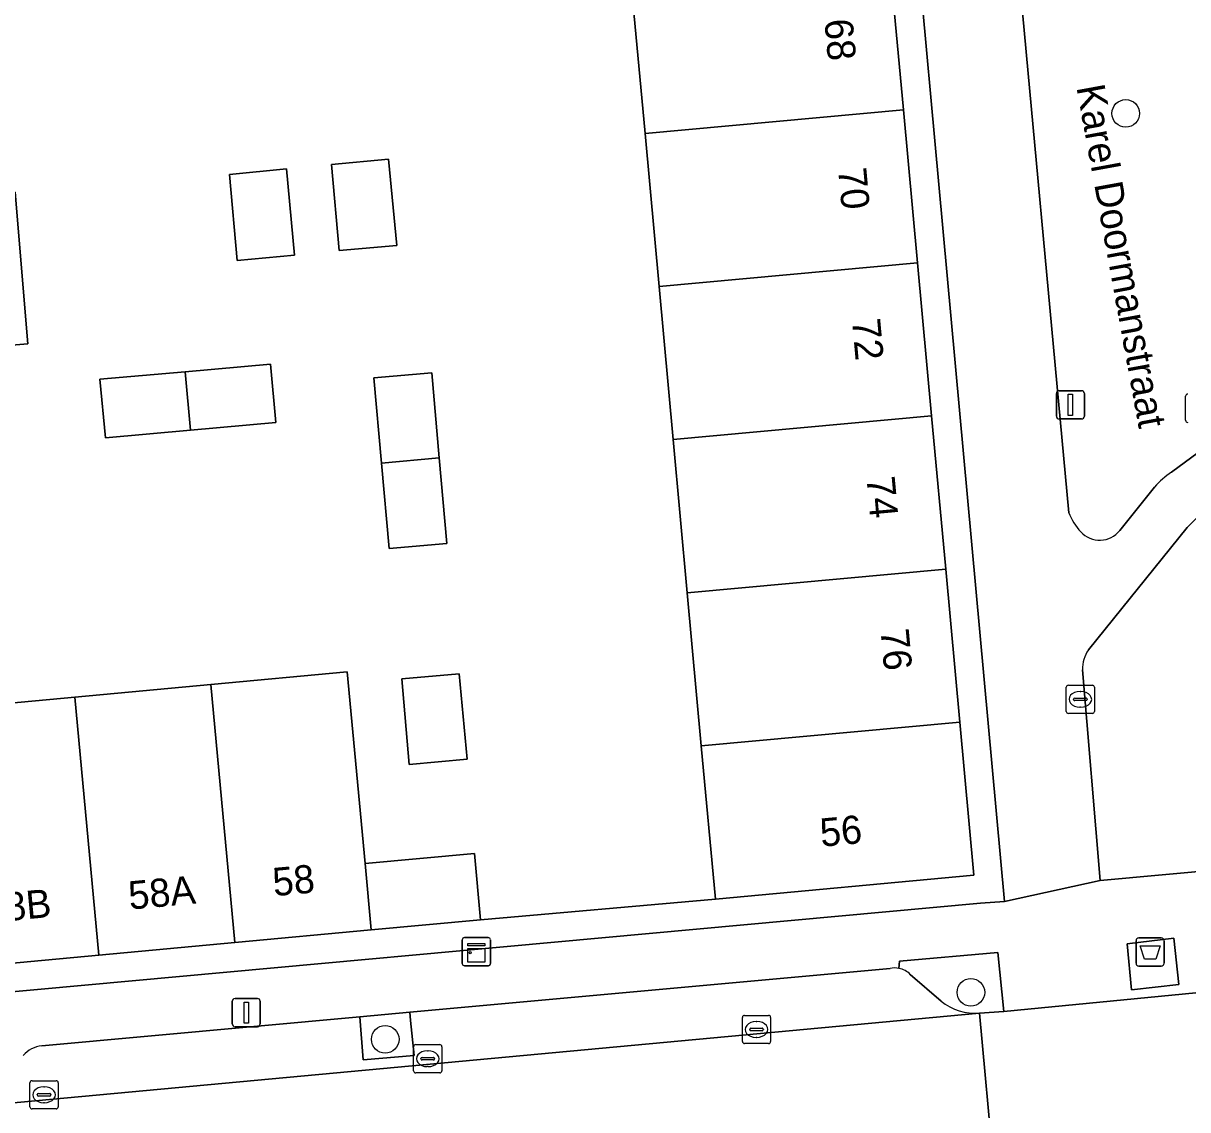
# Model space of a CAD drawing. Extents: x 160377 to 161131, y 383938 to 384853.
# Drawn here: x 160622.12 to 160663.39, y 384496.99 to 384535.5 of the extents above; entities that cross this region are included whole.
import ezdxf

# ---------------------------------------------------------------- set-up
doc = ezdxf.new("R2010")
doc.units = 0
for name, color, linetype in [('IMGEO_Afval_apart_plaats', 7, 'Continuous'), ('IMGEO_Boom', 7, 'Continuous'), ('IMGEO_Erf', 7, 'Continuous'), ('IMGEO_Groenvoorziening', 7, 'Continuous'), ('IMGEO_Kast', 7, 'Continuous'), ('IMGEO_Kolk', 7, 'Continuous'), ('IMGEO_Lichtmast', 7, 'Continuous'), ('IMGEO_Openbare_ruimte_label', 7, 'Continuous'), ('IMGEO_Pand', 7, 'Continuous'), ('IMGEO_Pand_nummerreeks', 7, 'Continuous'), ('IMGEO_Parkeervlak_open', 7, 'Continuous'), ('IMGEO_Rijbaan_lokaal_open', 7, 'Continuous'), ('IMGEO_Rioolput', 7, 'Continuous'), ('IMGEO_Voetgangersgebied_open', 7, 'Continuous'), ('IMGEO_Voetpad_gesloten', 7, 'Continuous'), ('IMGEO_Voetpad_open', 7, 'Continuous')]:
    doc.layers.add(name, color=color, linetype=linetype)

msp = doc.modelspace()

# ---------------------------------------------------------------- linework, layer by layer
at = {"layer": 'IMGEO_Afval_apart_plaats'}
for p, q in [((160661.557, 384502.181), (160661.557, 384502.981)), ((160661.557, 384502.981), (160661.557, 384502.181)), ((160661.657, 384503.081), (160662.447, 384503.081)), ((160662.447, 384503.081), (160661.657, 384503.081)), ((160662.547, 384502.981), (160662.547, 384502.181)), ((160662.547, 384502.181), (160662.547, 384502.981)), ((160662.447, 384502.081), (160661.657, 384502.081)), ((160661.657, 384502.081), (160662.447, 384502.081))]:
    msp.add_line(p, q, dxfattribs=at)
msp.add_lwpolyline([(160661.7, 384502.795), (160662.404, 384502.795), (160662.255, 384502.325), (160661.849, 384502.325), (160661.7, 384502.795)], dxfattribs=at)
for centre, start, end in [((160661.657, 384502.981), 90, 180), ((160661.657, 384502.981), 90, 180), ((160662.447, 384502.981), 0, 90), ((160662.447, 384502.981), 360, 90), ((160661.657, 384502.181), 180, 270), ((160661.657, 384502.181), 180, 270), ((160662.447, 384502.181), 270, 0), ((160662.447, 384502.181), 270, 0)]:
    msp.add_arc(centre, 0.1, start, end, dxfattribs=at)
at = {"layer": 'IMGEO_Boom'}
for centre in [(160661.19, 384532.308), (160655.702, 384501.151), (160634.947, 384499.486)]:
    msp.add_circle(centre, 0.489, dxfattribs=at)
at = {"layer": 'IMGEO_Erf'}
for points in [[(160656.048, 384504.315), (160656.893, 384504.376), (160651.516, 384563.083), (160634.758, 384585.358), (160611.972, 384615.646), (160608.482, 384613.028), (160596.383, 384603.983), (160593.555, 384601.453), (160592.642, 384600.679), (160589.954, 384598.377), (160589.048, 384597.617), (160586.272, 384595.285), (160585.368, 384594.478), (160578.674, 384588.862), (160588.469, 384577.392), (160609.42, 384552.826), (160611.199, 384533.452), (160614.226, 384500.488)], [(160633.047, 384530.494), (160635.062, 384530.683), (160635.36, 384527.623), (160633.316, 384527.446)], [(160631.449, 384530.337), (160631.734, 384527.284), (160629.705, 384527.098), (160629.424, 384530.144)], [(160627.862, 384523.15), (160630.885, 384523.415), (160631.074, 384521.352), (160628.044, 384521.081), (160625.031, 384520.812), (160624.839, 384522.884)], [(160634.544, 384522.937), (160636.596, 384523.115), (160636.86, 384520.093), (160637.126, 384517.059), (160635.083, 384516.885), (160634.814, 384519.911)], [(160637.563, 384512.437), (160637.854, 384509.411), (160635.801, 384509.231), (160635.535, 384512.259)]]:
    msp.add_lwpolyline(points, close=True, dxfattribs=at)
for points in [[(160652.811, 384537.869), (160653.311, 384532.44), (160653.81, 384527.012), (160654.31, 384521.584), (160654.809, 384516.155), (160655.309, 384510.727), (160655.808, 384505.3), (160646.647, 384504.457), (160638.325, 384503.716), (160634.449, 384503.371), (160629.622, 384502.922), (160624.795, 384502.473), (160619.968, 384502.025)], [(160619.119, 384511.167), (160623.945, 384511.615), (160628.772, 384512.064), (160633.599, 384512.512), (160634.231, 384505.715), (160638.115, 384506.076), (160638.325, 384503.716), (160646.647, 384504.457), (160646.149, 384509.886), (160645.65, 384515.314), (160645.152, 384520.743), (160644.653, 384526.171), (160644.155, 384531.6), (160643.656, 384537.028)], [(160621.83, 384529.519), (160622.28, 384524.138), (160613.146, 384523.374)]]:
    msp.add_lwpolyline(points, dxfattribs=at)
at = {"layer": 'IMGEO_Groenvoorziening'}
for points in [[(160654.184, 384565.394), (160654.909, 384564.413), (160656.229, 384550.075), (160661.151, 384546.774), (160661.917, 384545.486), (160662.071, 384542.104), (160661.684, 384540.236), (160660.94, 384539.438), (160659.532, 384539.533), (160657.181, 384539.738), (160659.169, 384518.154)], [(160662.813, 384519.592), (160666.946, 384522.637)], [(160660.976, 384517.524), (160662.213, 384519.062)], [(160663.371, 384517.623), (160659.865, 384513.29)], [(160659.653, 384512.586), (160660.286, 384505.11), (160671.275, 384506.125), (160670.803, 384508.527)], [(160656.659, 384502.566), (160653.167, 384502.252), (160653.154, 384502.001)], [(160656.011, 384500.414), (160656.868, 384500.475), (160656.659, 384502.566)], [(160653.553, 384501.786), (160654.645, 384500.835)]]:
    msp.add_lwpolyline(points, dxfattribs=at)
msp.add_lwpolyline([(160635.815, 384500.447), (160634.042, 384500.285), (160634.17, 384498.753), (160635.968, 384498.915), (160635.844, 384500.152)], close=True, dxfattribs=at)
for centre, radius, start, end in [((160664.487, 384517.092), 3.008, 123.809, 139.1015), ((160661.151, 384518.929), 2.128, 201.3601, 223.1341), ((160667.261, 384514.216), 5.171, 129.8121, 138.7857), ((160660.266, 384518.086), 0.906, 222.4978, 321.6583), ((160660.863, 384512.606), 1.21, 145.5564, 180.9257), ((160653.001, 384501.24), 0.777, 44.7176, 78.6467), ((160655.864, 384502.365), 1.956, 231.4403, 274.3012)]:
    msp.add_arc(centre, radius, start, end, dxfattribs=at)
at = {"layer": 'IMGEO_Kast'}
for p, q in [((160637.677, 384502.168), (160637.677, 384503.009)), ((160637.677, 384503.009), (160637.677, 384502.168)), ((160637.752, 384503.093), (160638.593, 384503.093)), ((160638.593, 384503.093), (160637.752, 384503.093)), ((160638.677, 384503.018), (160638.677, 384502.177)), ((160638.677, 384502.177), (160638.677, 384503.018)), ((160638.602, 384502.093), (160637.761, 384502.093)), ((160637.761, 384502.093), (160638.602, 384502.093))]:
    msp.add_line(p, q, dxfattribs=at)
for points in [[(160637.872, 384502.883), (160638.472, 384502.883), (160638.472, 384502.798), (160637.872, 384502.798), (160637.872, 384502.883)], [(160637.872, 384502.708), (160638.472, 384502.708), (160638.472, 384502.219), (160637.872, 384502.219), (160637.872, 384502.708)]]:
    msp.add_lwpolyline(points, dxfattribs=at)
msp.add_circle((160637.956, 384502.557), 0.0377, dxfattribs=at)
for centre, start, end in [((160637.755, 384503.015), 92.4484, 184.2845), ((160637.755, 384503.015), 92.4484, 184.2845), ((160638.599, 384503.015), 2.4484, 94.2845), ((160638.599, 384503.015), 2.4484, 94.2845), ((160637.755, 384502.171), 182.4484, 274.2845), ((160637.755, 384502.171), 182.4484, 274.2845), ((160638.599, 384502.171), 272.4484, 4.2845), ((160638.599, 384502.171), 272.4484, 4.2845)]:
    msp.add_arc(centre, 0.0779, start, end, dxfattribs=at)
at = {"layer": 'IMGEO_Kolk'}
for p, q in [((160659.156, 384512.038), (160660.008, 384512.038)), ((160659.081, 384511.112), (160659.081, 384511.964)), ((160659.569, 384511.818), (160659.594, 384511.818)), ((160660.082, 384511.964), (160660.082, 384511.112)), ((160659.34, 384511.532), (160659.34, 384511.544)), ((160659.778, 384511.495), (160659.38, 384511.495)), ((160659.383, 384511.581), (160659.781, 384511.581)), ((160659.592, 384511.258), (160659.567, 384511.258)), ((160659.824, 384511.544), (160659.824, 384511.532)), ((160660.008, 384511.038), (160659.156, 384511.038)), ((160647.604, 384499.409), (160647.604, 384500.261)), ((160647.679, 384500.335), (160648.531, 384500.335)), ((160648.092, 384500.115), (160648.117, 384500.115)), ((160648.605, 384500.261), (160648.605, 384499.409)), ((160647.863, 384499.829), (160647.863, 384499.841)), ((160648.301, 384499.792), (160647.903, 384499.792)), ((160647.906, 384499.878), (160648.304, 384499.878)), ((160648.347, 384499.841), (160648.347, 384499.829)), ((160636.028, 384499.297), (160636.88, 384499.297)), ((160648.531, 384499.335), (160647.679, 384499.335)), ((160648.115, 384499.555), (160648.09, 384499.555)), ((160635.953, 384498.371), (160635.953, 384499.223)), ((160636.255, 384498.84), (160636.653, 384498.84)), ((160636.441, 384499.077), (160636.466, 384499.077)), ((160636.954, 384499.223), (160636.954, 384498.371)), ((160636.212, 384498.791), (160636.212, 384498.803)), ((160636.65, 384498.754), (160636.252, 384498.754)), ((160636.464, 384498.517), (160636.439, 384498.517)), ((160636.696, 384498.803), (160636.696, 384498.791)), ((160622.432, 384498.019), (160623.284, 384498.019)), ((160636.88, 384498.297), (160636.028, 384498.297)), ((160622.357, 384497.093), (160622.357, 384497.945)), ((160622.845, 384497.799), (160622.87, 384497.799)), ((160623.358, 384497.945), (160623.358, 384497.093)), ((160622.616, 384497.513), (160622.616, 384497.525)), ((160623.054, 384497.476), (160622.656, 384497.476)), ((160622.659, 384497.562), (160623.057, 384497.562)), ((160622.868, 384497.239), (160622.843, 384497.239)), ((160623.1, 384497.525), (160623.1, 384497.513)), ((160623.284, 384497.019), (160622.432, 384497.019))]:
    msp.add_line(p, q, dxfattribs=at)
for points in [[(160659.156, 384512.038), (160660.008, 384512.038)], [(160659.081, 384511.112), (160659.081, 384511.964)], [(160660.082, 384511.964), (160660.082, 384511.112)], [(160660.008, 384511.038), (160659.156, 384511.038)], [(160647.604, 384499.409), (160647.604, 384500.261)], [(160647.679, 384500.335), (160648.531, 384500.335)], [(160648.605, 384500.261), (160648.605, 384499.409)], [(160636.028, 384499.297), (160636.88, 384499.297)], [(160648.531, 384499.335), (160647.679, 384499.335)], [(160635.953, 384498.371), (160635.953, 384499.223)], [(160636.954, 384499.223), (160636.954, 384498.371)], [(160622.432, 384498.019), (160623.284, 384498.019)], [(160636.88, 384498.297), (160636.028, 384498.297)], [(160622.357, 384497.093), (160622.357, 384497.945)], [(160623.358, 384497.945), (160623.358, 384497.093)], [(160623.284, 384497.019), (160622.432, 384497.019)]]:
    msp.add_lwpolyline(points, dxfattribs=at)
for centre, radius, start, end in [((160659.158, 384511.962), 0.0765, 91.552, 178.448), ((160659.158, 384511.962), 0.0765, 91.552, 178.448), ((160660.006, 384511.962), 0.0765, 1.552, 88.448), ((160660.006, 384511.962), 0.0765, 1.552, 88.448), ((160659.38, 384511.541), 0.0403, 85.8775, 175.7526), ((160659.377, 384511.531), 0.0366, 178.938, 274.7102), ((160659.781, 384511.538), 0.043, 264.8664, 352.4533), ((160659.785, 384511.543), 0.0386, 1.7309, 96.639), ((160659.158, 384511.114), 0.0765, 181.552, 268.448), ((160659.158, 384511.114), 0.0765, 181.552, 268.448), ((160660.006, 384511.114), 0.0765, 271.552, 358.448), ((160660.006, 384511.114), 0.0765, 271.552, 358.448), ((160647.681, 384500.259), 0.0765, 91.552, 178.448), ((160647.681, 384500.259), 0.0765, 91.552, 178.448), ((160648.529, 384500.259), 0.0765, 1.552, 88.448), ((160648.529, 384500.259), 0.0765, 1.552, 88.448), ((160647.903, 384499.838), 0.0403, 85.8775, 175.7526), ((160647.9, 384499.828), 0.0366, 178.938, 274.7102), ((160648.304, 384499.835), 0.043, 264.8664, 352.4533), ((160648.308, 384499.84), 0.0386, 1.7309, 96.639), ((160636.03, 384499.221), 0.0765, 91.552, 178.448), ((160636.03, 384499.221), 0.0765, 91.552, 178.448), ((160636.878, 384499.221), 0.0765, 1.552, 88.448), ((160636.878, 384499.221), 0.0765, 1.552, 88.448), ((160647.681, 384499.411), 0.0765, 181.552, 268.448), ((160647.681, 384499.411), 0.0765, 181.552, 268.448), ((160648.529, 384499.411), 0.0765, 271.552, 358.448), ((160648.529, 384499.411), 0.0765, 271.552, 358.448), ((160636.252, 384498.8), 0.0403, 85.8775, 175.7526), ((160636.657, 384498.802), 0.0386, 1.7309, 96.639), ((160636.249, 384498.79), 0.0366, 178.938, 274.7102), ((160636.653, 384498.797), 0.043, 264.8664, 352.4533), ((160622.434, 384497.943), 0.0765, 91.552, 178.448), ((160622.434, 384497.943), 0.0765, 91.552, 178.448), ((160623.282, 384497.943), 0.0765, 1.552, 88.448), ((160623.282, 384497.943), 0.0765, 1.552, 88.448), ((160636.03, 384498.373), 0.0765, 181.552, 268.448), ((160636.03, 384498.373), 0.0765, 181.552, 268.448), ((160636.878, 384498.373), 0.0765, 271.552, 358.448), ((160636.878, 384498.373), 0.0765, 271.552, 358.448), ((160622.656, 384497.522), 0.0403, 85.8775, 175.7526), ((160622.653, 384497.512), 0.0366, 178.938, 274.7102), ((160623.057, 384497.519), 0.043, 264.8664, 352.4533), ((160623.061, 384497.524), 0.0386, 1.7309, 96.639), ((160622.434, 384497.095), 0.0765, 181.552, 268.448), ((160622.434, 384497.095), 0.0765, 181.552, 268.448), ((160623.282, 384497.095), 0.0765, 271.552, 358.448), ((160623.282, 384497.095), 0.0765, 271.552, 358.448)]:
    msp.add_arc(centre, radius, start, end, dxfattribs=at)
for centre, major_axis, ratio, start_param, end_param in [((160659.568, 384511.538), (-0.387, 0.002), 0.722429, 4.712389, 7.853982), ((160659.593, 384511.538), (-0.39, 0.002), 0.717154, 1.570796, 4.712389), ((160648.091, 384499.835), (-0.387, 0.002), 0.722429, 4.712389, 7.853982), ((160648.116, 384499.835), (-0.39, 0.002), 0.717154, 1.570796, 4.712389), ((160636.44, 384498.797), (-0.387, 0.002), 0.722429, 4.712389, 7.853982), ((160636.465, 384498.797), (-0.39, 0.002), 0.717154, 1.570796, 4.712389), ((160622.844, 384497.519), (-0.387, 0.002), 0.722429, 4.712389, 7.853982), ((160622.869, 384497.519), (-0.39, 0.002), 0.717154, 1.570796, 4.712389)]:
    msp.add_ellipse(centre, major_axis=major_axis, ratio=ratio, start_param=start_param, end_param=end_param, dxfattribs=at)
at = {"layer": 'IMGEO_Lichtmast'}
for p, q in [((160658.734, 384521.577), (160658.734, 384522.377)), ((160658.734, 384522.377), (160658.734, 384521.577)), ((160658.834, 384522.477), (160659.624, 384522.477)), ((160659.624, 384522.477), (160658.834, 384522.477)), ((160659.724, 384522.377), (160659.724, 384521.577)), ((160659.724, 384521.577), (160659.724, 384522.377)), ((160659.624, 384521.477), (160658.834, 384521.477)), ((160658.834, 384521.477), (160659.624, 384521.477)), ((160629.627, 384500.933), (160630.417, 384500.933)), ((160630.417, 384500.933), (160629.627, 384500.933)), ((160629.527, 384500.033), (160629.527, 384500.833)), ((160629.527, 384500.833), (160629.527, 384500.033)), ((160630.517, 384500.833), (160630.517, 384500.033)), ((160630.517, 384500.033), (160630.517, 384500.833)), ((160630.417, 384499.933), (160629.627, 384499.933)), ((160629.627, 384499.933), (160630.417, 384499.933))]:
    msp.add_line(p, q, dxfattribs=at)
for points in [[(160659.154, 384522.352), (160659.304, 384522.352), (160659.304, 384521.602), (160659.154, 384521.602), (160659.154, 384522.352)], [(160629.947, 384500.808), (160630.097, 384500.808), (160630.097, 384500.058), (160629.947, 384500.058), (160629.947, 384500.808)]]:
    msp.add_lwpolyline(points, dxfattribs=at)
for centre, start, end in [((160658.834, 384522.377), 90, 180), ((160658.834, 384522.377), 90, 180), ((160659.624, 384522.377), 0, 90), ((160659.624, 384522.377), 360, 90), ((160658.834, 384521.577), 180, 270), ((160658.834, 384521.577), 180, 270), ((160659.624, 384521.577), 270, 0), ((160659.624, 384521.577), 270, 0), ((160629.627, 384500.833), 90, 180), ((160629.627, 384500.833), 90, 180), ((160630.417, 384500.833), 0, 90), ((160630.417, 384500.833), 360, 90), ((160629.627, 384500.033), 180, 270), ((160629.627, 384500.033), 180, 270), ((160630.417, 384500.033), 270, 0), ((160630.417, 384500.033), 270, 0)]:
    msp.add_arc(centre, 0.1, start, end, dxfattribs=at)
at = {"layer": 'IMGEO_Pand'}
for points in [[(160652.811, 384537.869), (160643.656, 384537.028), (160644.155, 384531.6), (160653.311, 384532.44)], [(160653.311, 384532.44), (160644.155, 384531.6), (160644.653, 384526.171), (160653.81, 384527.012)], [(160633.047, 384530.494), (160633.316, 384527.446), (160635.36, 384527.623), (160635.062, 384530.683)], [(160629.705, 384527.098), (160631.734, 384527.284), (160631.449, 384530.337), (160629.424, 384530.144)], [(160621.83, 384529.519), (160615.911, 384529.024), (160612.683, 384528.754), (160613.101, 384524.25), (160612.829, 384524.234), (160612.903, 384523.354), (160613.146, 384523.374), (160622.28, 384524.138)], [(160653.81, 384527.012), (160644.653, 384526.171), (160645.152, 384520.743), (160654.31, 384521.584)], [(160630.885, 384523.415), (160627.862, 384523.15), (160628.044, 384521.081), (160631.074, 384521.352)], [(160627.862, 384523.15), (160624.839, 384522.884), (160625.031, 384520.812), (160628.044, 384521.081)], [(160634.544, 384522.937), (160634.814, 384519.911), (160636.86, 384520.093), (160636.596, 384523.115)], [(160654.31, 384521.584), (160645.152, 384520.743), (160645.65, 384515.314), (160654.809, 384516.155)], [(160636.86, 384520.093), (160634.814, 384519.911), (160635.083, 384516.885), (160637.126, 384517.059)], [(160654.809, 384516.155), (160645.65, 384515.314), (160646.149, 384509.886), (160655.309, 384510.727)], [(160633.599, 384512.512), (160628.772, 384512.064), (160629.622, 384502.922), (160634.449, 384503.371), (160634.231, 384505.715)], [(160635.535, 384512.259), (160635.801, 384509.231), (160637.854, 384509.411), (160637.563, 384512.437)], [(160628.772, 384512.064), (160623.945, 384511.615), (160624.795, 384502.473), (160629.622, 384502.922)], [(160623.945, 384511.615), (160619.119, 384511.167), (160619.968, 384502.025), (160624.795, 384502.473)], [(160655.309, 384510.727), (160646.149, 384509.886), (160646.647, 384504.457), (160655.808, 384505.3)], [(160638.115, 384506.076), (160634.231, 384505.715), (160634.449, 384503.371), (160638.325, 384503.716)]]:
    msp.add_lwpolyline(points, close=True, dxfattribs=at)
at = {"layer": 'IMGEO_Parkeervlak_open'}
for points in [[(160652.839, 384501.999), (160635.815, 384500.447), (160635.844, 384500.152), (160635.968, 384498.915), (160634.17, 384498.753), (160634.042, 384500.285), (160622.775, 384499.257)], [(160654.645, 384500.835), (160653.553, 384501.786)], [(160619.735, 384497.05), (160656.011, 384500.414)]]:
    msp.add_lwpolyline(points, dxfattribs=at)
for centre, radius, start, end in [((160653.001, 384501.233), 0.783, 78.7606, 101.9669), ((160653.001, 384501.24), 0.777, 44.7176, 78.6467), ((160655.864, 384502.365), 1.956, 231.4403, 274.3012), ((160622.9, 384498.234), 1.03, 96.9436, 139.0922)]:
    msp.add_arc(centre, radius, start, end, dxfattribs=at)
at = {"layer": 'IMGEO_Rijbaan_lokaal_open'}
msp.add_lwpolyline([(160681.08, 384497.44), (160684.957, 384497.974), (160686.513, 384498.219), (160686.58, 384498.232), (160685.714, 384503.375), (160683.364, 384502.943), (160682.351, 384502.826), (160681.144, 384502.714), (160666.223, 384501.382), (160656.868, 384500.475), (160656.011, 384500.414), (160656.518, 384494.884), (160658.107, 384495.062), (160660.061, 384495.216)], dxfattribs=at)
msp.add_lwpolyline([(160656.011, 384500.414), (160619.735, 384497.05), (160620.16, 384491.723), (160656.376, 384494.864), (160656.518, 384494.884)], close=True, dxfattribs=at)
at = {"layer": 'IMGEO_Rioolput'}
msp.add_line((160663.311, 384521.43), (160663.311, 384522.282), dxfattribs=at)
msp.add_lwpolyline([(160663.311, 384521.43), (160663.311, 384522.282)], dxfattribs=at)
for centre, start, end in [((160663.388, 384522.28), 91.552, 178.448), ((160663.388, 384522.28), 91.552, 178.448), ((160663.388, 384521.432), 181.552, 268.448), ((160663.388, 384521.432), 181.552, 268.448)]:
    msp.add_arc(centre, 0.0765, start, end, dxfattribs=at)
at = {"layer": 'IMGEO_Voetgangersgebied_open'}
for points in [[(160665.29, 384560.709), (160662.829, 384567.417), (160652.625, 384581.692), (160648.865, 384586.974), (160652.047, 384589.687), (160670.645, 384605.594), (160672.023, 384606.761), (160670.112, 384607.993), (160669.413, 384608.444), (160666.311, 384610.443), (160664.192, 384608.65), (160662.712, 384607.424), (160653.945, 384599.94), (160634.758, 384585.358), (160651.516, 384563.083), (160656.893, 384504.376), (160660.286, 384505.11), (160659.653, 384512.586)], [(160659.169, 384518.154), (160657.181, 384539.738), (160656.229, 384550.075), (160654.909, 384564.413), (160654.184, 384565.394)], [(160666.946, 384522.637), (160662.813, 384519.592)], [(160662.213, 384519.062), (160660.976, 384517.524)], [(160659.865, 384513.29), (160663.371, 384517.623)]]:
    msp.add_lwpolyline(points, dxfattribs=at)
for centre, radius, start, end in [((160664.487, 384517.092), 3.008, 123.809, 139.1015), ((160661.151, 384518.929), 2.128, 201.3601, 223.1341), ((160667.261, 384514.216), 5.171, 129.8121, 138.7857), ((160660.266, 384518.086), 0.906, 222.4978, 321.6583), ((160660.863, 384512.606), 1.21, 145.5564, 180.9257)]:
    msp.add_arc(centre, radius, start, end, dxfattribs=at)
at = {"layer": 'IMGEO_Voetpad_gesloten'}
msp.add_lwpolyline([(160663.066, 384501.424), (160662.897, 384503.07), (160661.235, 384502.874), (160661.399, 384501.242)], close=True, dxfattribs=at)
at = {"layer": 'IMGEO_Voetpad_open'}
for points in [[(160653.154, 384502.001), (160653.167, 384502.252), (160656.659, 384502.566), (160656.868, 384500.475), (160666.223, 384501.382), (160666.045, 384503.439), (160680.951, 384504.783), (160680.437, 384506.971), (160671.275, 384506.125), (160660.286, 384505.11), (160656.893, 384504.376), (160656.048, 384504.315), (160614.226, 384500.488), (160610.459, 384499.743)], [(160622.775, 384499.257), (160634.042, 384500.285), (160635.815, 384500.447), (160652.839, 384501.999)]]:
    msp.add_lwpolyline(points, dxfattribs=at)
msp.add_lwpolyline([(160661.235, 384502.874), (160662.897, 384503.07), (160663.066, 384501.424), (160661.399, 384501.242)], close=True, dxfattribs=at)
for centre, radius, start, end in [((160653.001, 384501.233), 0.783, 78.7606, 101.9669), ((160622.9, 384498.234), 1.03, 96.9436, 139.0922)]:
    msp.add_arc(centre, radius, start, end, dxfattribs=at)

# ---------------------------------------------------------------- texts
at = {"layer": 'IMGEO_Openbare_ruimte_label'}
msp.add_text('Karel Doormanstraat', height=1, rotation=280.3766, dxfattribs=at).set_placement((160659.439, 384533.241))
at = {"layer": 'IMGEO_Pand_nummerreeks'}
for s, rotation, p in [('68', 275.2595, (160650.508, 384535.619)), ('70', 275.2595, (160650.993, 384530.345)), ('72', 275.2595, (160651.485, 384524.996)), ('74', 275.2595, (160652, 384519.403)), ('76', 275.2595, (160652.497, 384514.002)), ('56', 5.2598, (160650.4, 384506.309)), ('58', 5.3113, (160631.003, 384504.557)), ('58A', 5.3113, (160625.892, 384504.082)), ('58B', 5.3113, (160620.78, 384503.607))]:
    msp.add_text(s, height=1, rotation=rotation, dxfattribs=at).set_placement(p)

doc.saveas('drawing.dxf')
